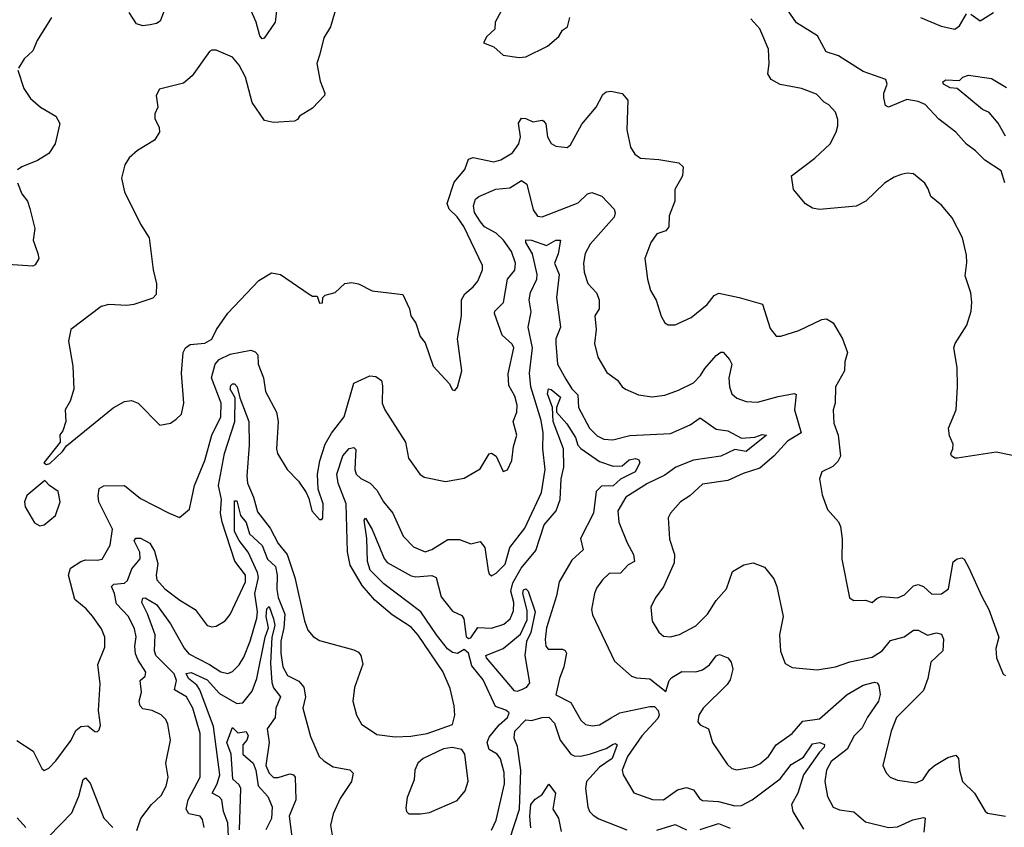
# Model space of a CAD drawing. Extents: x 1268547 to 1425625, y 515768 to 616754.
# Tile 363 of 507: x 1374208 to 1378501, y 578726 to 582246. Entities that reach past the tile are written whole.
import ezdxf

# ---------------------------------------------------------------- set-up
doc = ezdxf.new("R2010")
doc.units = 0

msp = doc.modelspace()

# ---------------------------------------------------------------- linework, layer by layer
at = {"layer": '0CON10XD'}
for points in [[(1375335, 582347.5), (1375321.5, 582235), (1375274.2, 582165.8), (1375265, 582162.5), (1375255, 582176), (1375239.3, 582235), (1375164.7, 582405)], [(1378502.5, 581535), (1378487.3, 581587.3), (1378415, 581633.4), (1378375, 581674.5), (1378335, 581702.5), (1378288.6, 581755), (1378215, 581812.1), (1378155, 581875.4), (1378125, 581889.7), (1378075, 581897.6), (1377995, 581864.2), (1377982.1, 581872.1), (1377975.4, 581905.4), (1377975.4, 581925), (1377989.5, 581965), (1377984.5, 581984.5), (1377885, 582020.4), (1377778.3, 582088.3), (1377724.2, 582105), (1377685.8, 582175), (1377595, 582232), (1377516.5, 582346.5)], [(1375590.5, 582309.5), (1375563.1, 582215), (1375533.6, 582166.4), (1375516.5, 582095), (1375504, 582055), (1375517.3, 581977.3), (1375538.8, 581925), (1375536.2, 581915), (1375485, 581860), (1375427.5, 581825), (1375419.5, 581810.5), (1375406, 581804), (1375315, 581798.1), (1375275.8, 581805.8), (1375220.8, 581885), (1375192.5, 581995), (1375165, 582048), (1375135, 582082), (1375065, 582113.3), (1375045, 582113.3), (1375035, 582106.7), (1374959.1, 582000.9), (1374921.4, 581968.6), (1374817, 581943), (1374803.3, 581915), (1374810, 581865), (1374797.5, 581835), (1374797.5, 581815), (1374816.4, 581776.4), (1374816.7, 581755), (1374795, 581721.2), (1374721.2, 581675), (1374685, 581643.8), (1374666.8, 581613.2), (1374651.4, 581555), (1374664.2, 581495), (1374734.1, 581354.1), (1374772.5, 581295), (1374790, 581155), (1374804.4, 581095), (1374802.2, 581047.8), (1374788.5, 581031.5), (1374705, 581004.4), (1374675, 580999.5), (1374595.9, 581004.1), (1374562.5, 580995), (1374431.2, 580895), (1374420, 580845), (1374439.6, 580735), (1374444.4, 580635), (1374427.6, 580582.4), (1374406, 580545), (1374408.8, 580495), (1374396.2, 580453.8), (1374383.6, 580436.4), (1374383.8, 580405), (1374313.8, 580315), (1374325, 580307.5), (1374339.3, 580310.7), (1374395, 580363.8), (1374411.4, 580388.6), (1374615, 580553.8), (1374665, 580581.5), (1374695, 580586.5), (1374724.4, 580574.4), (1374818.3, 580478.3), (1374865, 580486.7), (1374890, 580505), (1374913.9, 580526.1), (1374923.8, 580575), (1374913.6, 580705), (1374921.2, 580795), (1374930.5, 580815), (1374950.6, 580829.4), (1375015, 580836.4), (1375045, 580852.9), (1375065.6, 580895), (1375115, 580966.7), (1375250.4, 581109.6), (1375305, 581141.9), (1375345, 581135.6), (1375469.3, 581049.3), (1375485, 581040), (1375505, 581040), (1375515, 581010), (1375528.3, 581011.7), (1375530, 581035), (1375540, 581045), (1375582.7, 581057.3), (1375625, 581095.7), (1375655, 581100), (1375685, 581094.4), (1375744.6, 581064.6), (1375877.7, 581047.7), (1375908, 580985), (1375913.3, 580955), (1375935, 580923.3), (1375954.2, 580865), (1375975, 580837.5), (1376010, 580735), (1376080.3, 580660.3), (1376095, 580632.5), (1376105, 580630), (1376116.1, 580643.9), (1376136, 580715), (1376116.7, 580855), (1376134.3, 580955), (1376134.3, 581025), (1376148.5, 581051.5), (1376185, 581080.8), (1376205, 581106), (1376225.6, 581155), (1376225.6, 581175), (1376144.3, 581345), (1376115, 581385.9), (1376079.6, 581419.6), (1376072.1, 581445), (1376102.3, 581537.7), (1376147.9, 581592.1), (1376165, 581637.5), (1376185, 581645.5), (1376275, 581626.2), (1376305.8, 581634.2)], [(1374856.7, 582335), (1374820.5, 582239.5), (1374805, 582229.1), (1374777.1, 582222.9), (1374745, 582218.7), (1374717.4, 582227.4), (1374685, 582276.9)], [(1374346, 582255), (1374283.8, 582155), (1374265, 582110), (1374226.7, 582075), (1374203.3, 582035)], [(1376308.8, 582285), (1376281.2, 582235), (1376280, 582205), (1376245, 582172.5), (1376230, 582145), (1376275, 582126.7), (1376315, 582091.2), (1376385, 582081.2)], [(1376385, 582081.2), (1376415, 582083.8), (1376509.1, 582130.9), (1376558.3, 582171.7), (1376575, 582200), (1376596.7, 582215), (1376605.8, 582255)], [(1378135.5, 582254.5), (1378225, 582217.7), (1378285, 582204.4), (1378305, 582219.2), (1378335, 582270.8)], [(1378355, 582269.2), (1378395, 582241.4), (1378453.1, 582276.9)], [(1378585, 580335.7), (1378465, 580360.6), (1378295, 580334), (1378284.2, 580334.2), (1378270, 580345), (1378266.7, 580355), (1378276.2, 580375), (1378277.5, 580395), (1378261.8, 580431.8), (1378257.8, 580465), (1378290.8, 580545), (1378297.1, 580645), (1378295, 580730), (1378280.8, 580815), (1378286, 580835), (1378337.5, 580915), (1378355.8, 580975), (1378359.2, 581015), (1378354, 581055), (1378329.3, 581129.3), (1378337.7, 581187.7), (1378335, 581220), (1378318, 581295), (1378272.7, 581382.7), (1378227.2, 581437.2), (1378180, 581475), (1378169.1, 581509.1), (1378153.4, 581533.4), (1378103.9, 581573.9), (1378076.4, 581576.4), (1378050.7, 581570.7), (1378020.3, 581559.7), (1377977.5, 581532.5), (1377896.2, 581455), (1377855, 581432.5), (1377695, 581417.8), (1377664.6, 581424.6), (1377633.6, 581443.6), (1377582, 581505), (1377573.3, 581565), (1377675, 581642.2), (1377740.9, 581705), (1377767.3, 581755), (1377775, 581782.5), (1377775, 581810), (1377765, 581842.5), (1377736.2, 581875), (1377715.8, 581885.8), (1377681.2, 581921.2), (1377615.7, 581945.7), (1377523.7, 581963.7), (1377484, 581985), (1377469.5, 582009.5), (1377475.6, 582055), (1377472.3, 582117.7), (1377435, 582205.7), (1377395, 582249.4)], [(1374200, 582025), (1374225.7, 581945.7), (1374255, 581902), (1374298, 581865), (1374365, 581825.8), (1374382.9, 581792.9), (1374362.7, 581705), (1374335, 581662.9), (1374285, 581631.4), (1374217.5, 581605), (1374198.3, 581591.7)], [(1378505, 581738), (1378474, 581795), (1378435, 581841.4), (1378404.8, 581854.8), (1378295, 581946.2), (1378265, 581948.7), (1378235.8, 581965), (1378232.5, 581975), (1378245, 581983.1), (1378305, 581980), (1378320, 581995), (1378345, 582003.8), (1378445, 581989.4), (1378509.8, 581949.8)], [(1376305.8, 581634.2), (1376356.7, 581665), (1376384.6, 581705), (1376391.8, 581735), (1376382.1, 581795), (1376395, 581817.1), (1376415, 581815.6), (1376445, 581800.5), (1376485, 581807.8), (1376493.7, 581803.7), (1376502.1, 581792.1), (1376509.5, 581735), (1376525, 581706.2), (1376545, 581694.3), (1376595, 581689.2), (1376609.8, 581700.2), (1376659.3, 581790.7), (1376720.6, 581865), (1376750.3, 581919.7), (1376765, 581930.8), (1376785, 581934.4), (1376834.6, 581924.6), (1376859.4, 581895), (1376854.2, 581765), (1376870.7, 581690.7), (1376889.7, 581659.7), (1376915, 581642.5), (1376995, 581636.5), (1377081.1, 581621.1), (1377100, 581605), (1377096.9, 581565), (1377064, 581505), (1377064.2, 581455), (1377039.4, 581390.6), (1377037.7, 581342.3), (1377024.6, 581325.4), (1376985, 581312), (1376960, 581275), (1376932.9, 581205), (1376944.3, 581115), (1376957.5, 581065), (1376983, 581023), (1377004, 580954), (1377020, 580925), (1377035, 580916.2), (1377065, 580916), (1377135, 580948.1), (1377205.5, 581005), (1377236.1, 581043.9), (1377256.3, 581053.7), (1377345, 581035.4), (1377445.6, 581005.6), (1377479.7, 580899.7), (1377505.9, 580865.9), (1377525.9, 580865.9), (1377605, 580890.8), (1377705, 580938.9), (1377725, 580941.9), (1377754, 580925), (1377794.5, 580854.5), (1377817.1, 580795), (1377805.7, 580755), (1377803.6, 580715), (1377764.4, 580645), (1377763.1, 580575), (1377754.3, 580545), (1377756.6, 580486.6), (1377775.6, 580435), (1377786, 580344), (1377775, 580320), (1377752.4, 580297.6), (1377704.3, 580275), (1377695.5, 580245), (1377706.9, 580175), (1377730.4, 580110.4), (1377777.1, 580057.1), (1377786.2, 580036.2), (1377793.6, 579983.6), (1377791.8, 579895), (1377826.2, 579726.2), (1377844.1, 579714.1), (1377895, 579716), (1377925, 579706), (1377946, 579725), (1377965, 579732.2), (1378035, 579725.5), (1378065, 579738.9), (1378105, 579778.5), (1378125, 579783.9), (1378148.9, 579775), (1378185, 579741.5), (1378226.9, 579743.1), (1378256.9, 579765), (1378277.7, 579882.3), (1378294.7, 579895.3), (1378315, 579900), (1378325, 579894.3), (1378346.5, 579856.5), (1378402.4, 579732.4), (1378432.5, 579675), (1378476.7, 579555), (1378464, 579505), (1378466.2, 579465), (1378495, 579393.3), (1378505, 579387.5)], [(1374198, 581535), (1374217, 581487), (1374241.2, 581455), (1374252.7, 581422.7), (1374274.5, 581335), (1374267.1, 581285), (1374287.3, 581227.3), (1374291.2, 581205), (1374275, 581176.7), (1374265, 581171.2), (1374135, 581180.5)], [(1374195, 579104.3), (1374267, 579057), (1374305, 578982.5), (1374315, 578973.8), (1374335, 578984), (1374365.8, 579015), (1374432.2, 579105), (1374452.7, 579147.3), (1374475, 579165.7), (1374505, 579168.6), (1374535, 579143.3), (1374545, 579142.5), (1374555, 579150), (1374559.5, 579170.5), (1374551.9, 579235), (1374558.3, 579351.7), (1374549.1, 579435), (1374579.1, 579510.9), (1374578.5, 579555), (1374565, 579590.8), (1374525, 579645.7), (1374497.6, 579677.6), (1374448, 579718), (1374421.1, 579825), (1374430, 579855), (1374475, 579884.6), (1374495, 579891.2), (1374545, 579889.5), (1374568, 579895), (1374602.5, 579955), (1374612.5, 580025), (1374552.7, 580145), (1374549.3, 580170.7), (1374555, 580202.5), (1374575, 580214), (1374665, 580215.7), (1374735, 580159.5), (1374860, 580095), (1374905, 580076.7), (1374948.3, 580111.7), (1374969.6, 580215), (1375014.7, 580325), (1375045.6, 580435), (1375084.3, 580515), (1375086, 580575), (1375043.8, 580685), (1375060.3, 580745), (1375077.7, 580765), (1375125, 580788.3), (1375215, 580805.5), (1375235, 580798.6), (1375245.6, 580785), (1375247.1, 580745), (1375270.4, 580685), (1375280, 580625), (1375327.5, 580535), (1375334.4, 580495), (1375327.5, 580375), (1375332.5, 580355), (1375374, 580285), (1375423.8, 580235), (1375456.2, 580185), (1375468.8, 580158.8), (1375481.2, 580105), (1375515, 580067.5), (1375525, 580067.5), (1375530, 580075), (1375530.8, 580135), (1375509.2, 580199.2), (1375505.6, 580265), (1375516.5, 580323.5), (1375539.6, 580395), (1375567, 580443), (1375622.2, 580515), (1375665, 580660.8), (1375735, 580693.5), (1375761.2, 580691.2), (1375785, 580672.5), (1375790.2, 580650.2), (1375788.5, 580575), (1375799.4, 580545), (1375890.6, 580405), (1375902.5, 580335), (1375952.9, 580265), (1375971.7, 580251.7), (1376065, 580232.5), (1376145, 580248), (1376215, 580288.1), (1376255, 580354), (1376265, 580356.2), (1376285, 580343.3), (1376315, 580276.7), (1376335, 580283.3), (1376354, 580324), (1376361.2, 580385), (1376375.9, 580435), (1376360, 580495), (1376375.3, 580534.7), (1376376.3, 580565), (1376366.2, 580605), (1376341.1, 580651.1), (1376337.7, 580702.3), (1376361.8, 580815), (1376355, 580831.4), (1376310.6, 580870.6), (1376277.7, 580965), (1376279.1, 580975), (1376316.6, 581013.4), (1376334.8, 581115.2), (1376366.7, 581153.3), (1376369.6, 581185), (1376352, 581235), (1376316.6, 581285), (1376285.3, 581315), (1376235, 581343.3), (1376216.2, 581365), (1376191.1, 581405), (1376186, 581435), (1376195, 581462.9), (1376209.2, 581475), (1376283.3, 581506.7), (1376345, 581512.7), (1376395, 581544.5), (1376418.8, 581528.8), (1376446.3, 581416.3)], [(1376446.3, 581416.3), (1376465, 581389.5), (1376485, 581386.8), (1376642.2, 581447.7), (1376682.9, 581487.1), (1376702.5, 581492.5), (1376746.2, 581476.2), (1376800.2, 581420.2), (1376804.6, 581404.6), (1376800, 581385), (1376695, 581267.5), (1376673.7, 581226.3), (1376665.6, 581184.4), (1376668.5, 581145), (1376685.5, 581095.5), (1376721.9, 581055), (1376734.4, 581025), (1376734, 580986), (1376716, 580955), (1376721.5, 580895), (1376714.4, 580835), (1376728.1, 580775), (1376768.3, 580708.3), (1376814.2, 580674.2), (1376834, 580645), (1376848.8, 580635), (1376905, 580610.6), (1376965, 580601.5), (1377021.1, 580608.9), (1377079.4, 580630.6), (1377145, 580662.7), (1377176, 580695), (1377194.4, 580725.6), (1377245, 580781.4), (1377265, 580796), (1377275, 580796.2), (1377303.1, 580765), (1377312.5, 580745), (1377298.8, 580685), (1377302.9, 580645), (1377312.5, 580615), (1377335, 580595.5), (1377375, 580581.5), (1377425, 580578.2), (1377515, 580602.7), (1377585, 580615.8), (1377592.7, 580612.7), (1377585.2, 580545), (1377614.7, 580445.3), (1377555, 580409.2), (1377497.7, 580345), (1377435, 580290.6), (1377361.7, 580268.3), (1377295, 580237.3), (1377185, 580220.6), (1377129.8, 580170.2), (1377089.2, 580145), (1377045.8, 580095), (1377035.7, 580075), (1377041.5, 579981.5), (1377062.5, 579915), (1377061.5, 579878.5), (1377015, 579774), (1376978.1, 579725), (1376959.4, 579685), (1376965, 579624.2), (1376995, 579576), (1377015, 579558.6), (1377045, 579555.6), (1377085, 579566.2), (1377155, 579603.8), (1377206.1, 579655), (1377243.6, 579715), (1377289.6, 579765), (1377315, 579840), (1377365, 579870), (1377405, 579878.8), (1377455, 579860), (1377495, 579808.8), (1377509.1, 579775), (1377537.1, 579645), (1377520.6, 579565), (1377524.2, 579494.2), (1377545, 579440), (1377575, 579422.5), (1377685, 579411.9), (1377765, 579425.6), (1377826.8, 579446.8), (1377925, 579467.5), (1377967.5, 579495), (1378005, 579539.5), (1378064.4, 579555.6), (1378105, 579585.5), (1378125, 579584.4), (1378165, 579562.5), (1378205, 579573.1), (1378227.2, 579567.2), (1378235.3, 579545.3), (1378231.8, 579495), (1378180.4, 579445), (1378166.5, 579375), (1378147.8, 579322.2), (1378030.6, 579205), (1378006.7, 579145), (1377970.6, 578995), (1377985, 578963.3), (1378003.3, 578945), (1378035, 578931.4), (1378115, 578920), (1378145, 578933.3), (1378175, 578976.9), (1378195.7, 578995), (1378255, 579030), (1378289.7, 579039.7), (1378301.4, 579025), (1378304.5, 578975), (1378318.2, 578925), (1378370.9, 578875), (1378416.4, 578796.4), (1378427.4, 578787.4), (1378505, 578774.2)], [(1374718.6, 578711.4), (1374735.6, 578764.4), (1374781.9, 578825), (1374825.3, 578864.7), (1374846.9, 578905), (1374855.6, 578945), (1374845.6, 579005), (1374865.5, 579105), (1374854.4, 579175), (1374845.5, 579195), (1374825.3, 579215.3), (1374785, 579234.7), (1374745, 579242.8), (1374733.3, 579255), (1374728.9, 579275), (1374739.6, 579315), (1374733.8, 579365), (1374755.6, 579385), (1374757.8, 579402.2), (1374723.9, 579453.9), (1374712.4, 579482.4), (1374709.4, 579515), (1374716.1, 579556.1), (1374708.8, 579591.2), (1374682.4, 579645), (1374629.6, 579699.6), (1374621.3, 579745), (1374608.5, 579775), (1374618, 579785), (1374665, 579790.2), (1374678, 579802), (1374697.3, 579852.7), (1374733.8, 579896.2), (1374731.6, 579925), (1374706.9, 579975), (1374714.7, 579985.3), (1374735, 579985.9), (1374775, 579964.6), (1374795, 579929.5), (1374809.6, 579875), (1374802.8, 579825), (1374806.2, 579805), (1374840, 579765), (1374905.8, 579715.8), (1374972.5, 579675), (1375025, 579606), (1375045, 579599.2), (1375065, 579602.9), (1375104, 579625), (1375126, 579654), (1375192.9, 579795), (1375192.1, 579825), (1375145.2, 579885.2), (1375091, 580055), (1375083.6, 580095), (1375087.7, 580155), (1375074.2, 580215), (1375100.4, 580355), (1375146.4, 580495), (1375147.4, 580597.4), (1375125.6, 580635), (1375128, 580652), (1375135, 580659.2), (1375145, 580658.9), (1375156.6, 580645), (1375167, 580597), (1375207.4, 580495), (1375208.2, 580391.8), (1375197.8, 580257.8), (1375201, 580225), (1375226.8, 580165), (1375245, 580100.6), (1375299.2, 580029.2), (1375335, 579962.7), (1375374.6, 579914.6), (1375406.7, 579815), (1375450, 579625), (1375464.3, 579585), (1375487.2, 579557.2), (1375515, 579540.6), (1375665, 579499.1), (1375685, 579488.9), (1375695.3, 579475.3), (1375703.4, 579436.6), (1375667.9, 579335), (1375660.4, 579275), (1375676.5, 579215), (1375698.6, 579175), (1375765, 579130), (1375845, 579120), (1375913.6, 579123.6), (1375985, 579134), (1376095.5, 579174.5), (1376104.4, 579215), (1376102.2, 579255), (1376085, 579330.6), (1376052.5, 579405), (1375945, 579562.9), (1375915, 579597.7), (1375831.5, 579651.5), (1375756.1, 579716.1), (1375700.3, 579780.3), (1375648.3, 579868.3), (1375636.9, 579926.9), (1375631.6, 580135), (1375595.8, 580225), (1375590.7, 580265), (1375617, 580345), (1375645, 580376.2), (1375665, 580380.6), (1375672.7, 580372.7), (1375670.7, 580319.3), (1375668.5, 580285), (1375675.5, 580265), (1375695, 580245.5), (1375735.2, 580225.2), (1375765, 580194.6), (1375794.1, 580145), (1375834.6, 580095), (1375879.4, 579995), (1375925, 579947.8), (1375975, 579926.2), (1376005, 579935.9), (1376075, 579980), (1376125, 579979.5), (1376175, 579962), (1376215, 579972), (1376235.3, 579945.3), (1376249.6, 579845), (1376255, 579830), (1376265, 579822.5), (1376285, 579833.3), (1376325, 579873.3), (1376344.5, 579945), (1376410, 580030), (1376482.6, 580185), (1376498.1, 580285), (1376488.6, 580375), (1376490, 580445), (1376481.7, 580498.2), (1376436.8, 580645), (1376429.9, 580705), (1376443, 580815), (1376425.3, 580905), (1376438.2, 580971.8), (1376428.5, 581025), (1376435, 581056.9), (1376462, 581115), (1376464.1, 581135), (1376444.2, 581225), (1376414.1, 581275), (1376413.8, 581286.2), (1376439.2, 581285), (1376505, 581260.8), (1376545, 581284.6), (1376565.7, 581285), (1376555.4, 581224.6), (1376539, 581185), (1376560.1, 581135), (1376548.6, 581035), (1376566, 580905), (1376546, 580855), (1376544.9, 580835), (1376552.8, 580745), (1376588.6, 580678.6), (1376615, 580636.2), (1376641.2, 580611.2), (1376644.1, 580555), (1376692.2, 580465), (1376725, 580431.8), (1376755, 580417.3), (1376793.9, 580413.9), (1376867.2, 580432.8), (1377045, 580442.5), (1377130.7, 580479.3), (1377175, 580510.5), (1377245, 580460.8), (1377295, 580453.5), (1377355, 580421.8), (1377413.3, 580426.8), (1377445, 580438.5), (1377463.8, 580435), (1377375, 580363.2), (1377325, 580371.9), (1377265, 580342.9), (1377145, 580325.2), (1377068.5, 580295), (1377019.8, 580260.2), (1376945.2, 580224.8), (1376850, 580165), (1376815.7, 580105), (1376820, 580055), (1376855.8, 579965), (1376883.4, 579915), (1376887.8, 579885), (1376860.5, 579869.5), (1376826.9, 579833.1), (1376777.9, 579832.1), (1376748.1, 579805), (1376722.4, 579767.6), (1376714.5, 579745), (1376701.5, 579675), (1376705, 579651.2), (1376800.6, 579450.6), (1376875, 579384.3), (1376896.6, 579376.6), (1376955, 579373.3), (1377025, 579317.5), (1377038.9, 579365), (1377051.6, 579378.4), (1377095, 579405.3), (1377155, 579403.9), (1377185, 579412.8), (1377215, 579434.6), (1377245, 579472.9), (1377258.5, 579478.5), (1377294.6, 579464.6), (1377310, 579445), (1377316.6, 579415), (1377305, 579368.9), (1377291.8, 579348.2), (1377187.8, 579245), (1377169.4, 579215), (1377164.3, 579185), (1377175, 579172.5), (1377211.2, 579155), (1377228.6, 579095), (1377291.7, 579001.7), (1377312.7, 578982.7), (1377335, 578976.5), (1377405, 578989.6), (1377435, 579002.1), (1377472.2, 579035), (1377505.6, 579085), (1377575.6, 579135), (1377622.1, 579187.9), (1377695, 579199.2), (1377815, 579304.1), (1377885, 579345.9), (1377935, 579358.1), (1377946.2, 579355), (1377954.2, 579344.2), (1377960, 579305), (1377951.8, 579275), (1377904, 579206), (1377880.5, 579159.5), (1377845.8, 579125), (1377815, 579066.9), (1377745, 579013.2), (1377725.9, 578975), (1377718.5, 578925), (1377729.7, 578859.7), (1377755, 578814.2), (1377782.6, 578802.6), (1377843.8, 578793.8), (1377895, 578750), (1377995, 578724.7), (1378035, 578728.2), (1378101.3, 578758.7), (1378148.8, 578768.8), (1378155.7, 578765), (1378149.3, 578705)], [(1376265, 578713.1), (1376285, 578757.5), (1376321.6, 578915), (1376320.5, 578965), (1376303.8, 579023.8), (1376289.5, 579045), (1376255, 579065.4), (1376246.3, 579095), (1376255, 579119.1), (1376297.7, 579172.3), (1376334.4, 579205), (1376342, 579225), (1376327, 579237), (1376282, 579252), (1376228.6, 579368.6), (1376179.1, 579429.1), (1376164.3, 579485), (1376145, 579501.4), (1376116, 579484), (1376095, 579488.1), (1376073.7, 579503.7), (1376024.5, 579565), (1375956.3, 579665), (1375795, 579786.4), (1375736.2, 579846.2), (1375724.1, 579885), (1375721.2, 579985), (1375709.2, 580065), (1375715, 580073.8), (1375745, 580023.1), (1375797.2, 579897.2), (1375809.6, 579879.6), (1375915, 579821.1), (1375935, 579817.4), (1376005, 579823.1), (1376023.1, 579815), (1376045, 579730.4), (1376095, 579668.2), (1376135, 579648.4), (1376144.7, 579635), (1376155, 579556.7), (1376165, 579548), (1376175, 579551.2), (1376205, 579597.3), (1376265, 579593.3), (1376319.1, 579610.9), (1376346.5, 579635), (1376361, 579669), (1376361.8, 579705), (1376349.4, 579755), (1376358.1, 579791.9), (1376394.6, 579855.5), (1376458.2, 579931.8), (1376495, 580044.7), (1376546.2, 580105), (1376564.4, 580155), (1376568.9, 580245), (1376580, 580295), (1376578.5, 580375), (1376533.2, 580495), (1376530.7, 580555), (1376509.3, 580615), (1376513.1, 580636.9), (1376525, 580634.2), (1376565, 580600), (1376548.2, 580555), (1376548.7, 580535), (1376592.9, 580485), (1376630.5, 580425), (1376641.2, 580391.2), (1376655, 580376.6), (1376735, 580320.2), (1376795, 580299.3), (1376835, 580301.5), (1376865, 580326.8), (1376892.7, 580332.7), (1376907.4, 580327.4), (1376911.9, 580315), (1376890.7, 580275), (1376827.5, 580242.5), (1376795, 580213.5), (1376745, 580212.4), (1376720.8, 580189.2), (1376708.9, 580095), (1376653.5, 579985), (1376664.1, 579935), (1376615, 579889.4), (1376559.6, 579795), (1376548.3, 579735), (1376505.2, 579595), (1376498.1, 579545), (1376501.8, 579515), (1376511.7, 579501.7), (1376575, 579502.7), (1376586.7, 579496.7), (1376591.2, 579485), (1376580.7, 579425), (1376560.8, 579375), (1376545, 579303.8), (1376610.4, 579270.4), (1376655, 579192.5), (1376675, 579173.5), (1376705, 579167.9), (1376735, 579172.5), (1376787.2, 579202.8), (1376825, 579225.2), (1376955, 579252), (1376975, 579252.4), (1376991.2, 579235), (1376995.9, 579215), (1376990.5, 579199.5), (1376919.7, 579125), (1376858.4, 579035), (1376834.6, 578975), (1376839.5, 578955), (1376885, 578876), (1376966.8, 578846.8), (1377015, 578845.6), (1377075, 578889.5), (1377115, 578900), (1377145, 578889.4), (1377171.8, 578851.8), (1377185, 578843.3), (1377255, 578837.6), (1377325, 578819.7), (1377355, 578820.8), (1377401.5, 578845), (1377522.9, 578937.1), (1377570.7, 578999.3), (1377625, 579032.2), (1377665, 579090), (1377695.9, 579095.9), (1377716.4, 579086.4), (1377715.4, 579075), (1377695, 579052.9), (1377625.5, 578955), (1377601, 578875), (1377572.2, 578825), (1377579.2, 578795), (1377625, 578718.2)], [(1374295, 580040), (1374315, 580043.8), (1374364, 580085), (1374384.3, 580145), (1374375, 580190), (1374337.5, 580215), (1374317.5, 580237.5), (1374238.3, 580171.7), (1374228.8, 580145), (1374232.3, 580122.3), (1374272.1, 580052.1), (1374295, 580040)], [(1374865, 579612.3), (1374925, 579506.1), (1374945, 579481.4), (1375035.6, 579435.6), (1375085, 579403.3), (1375115, 579396.2), (1375135, 579404.5), (1375165, 579434.5), (1375185, 579467.8), (1375212.7, 579537.3), (1375242.2, 579637.8), (1375244.5, 579665.5), (1375232.4, 579745), (1375248.8, 579815), (1375245, 579837), (1375203.7, 579925), (1375165, 579975.2), (1375145.1, 580015), (1375145, 580148), (1375155, 580149.2), (1375170, 580085), (1375195, 580054.7), (1375210.2, 580005), (1375264.6, 579954.6), (1375287.9, 579895), (1375323.2, 579863.2), (1375330.8, 579825), (1375328.4, 579761.6), (1375335, 579727.3), (1375364.3, 579655), (1375359.6, 579595), (1375346.8, 579536.8), (1375346, 579485), (1375355.8, 579425), (1375375, 579387.1), (1375425, 579362.7), (1375446.6, 579336.6), (1375453.9, 579295), (1375442.7, 579245), (1375475, 579122), (1375514.1, 579035), (1375533.8, 579015), (1375575, 578990), (1375646.7, 578976.7), (1375661.2, 578961.2), (1375654.3, 578925), (1375605, 578851.2), (1375574.5, 578785), (1375563.3, 578735), (1375576.4, 578656.4)], [(1376375, 579317.6), (1376365, 579321.2), (1376242.7, 579465), (1376240, 579475), (1376315.2, 579504.8), (1376391.8, 579568.2), (1376420.2, 579629.8), (1376420.2, 579670.2), (1376400.9, 579745), (1376405, 579760.6), (1376415, 579765.6), (1376425.4, 579755.4), (1376454.7, 579664.7), (1376437, 579575), (1376417.4, 579535), (1376409.5, 579475), (1376430, 579355), (1376416.4, 579335), (1376395, 579324.8), (1376375, 579317.6)], [(1375012.5, 578725), (1375005, 578760), (1374995, 578774.2), (1374944.7, 578784.7), (1374933, 578805), (1374941.7, 578845), (1374994.2, 578945), (1374994.3, 579135), (1374962.8, 579245), (1374935, 579294.4), (1374882.5, 579325), (1374891.7, 579365), (1374882, 579395), (1374801.6, 579475), (1374796, 579495), (1374797.9, 579565), (1374765.5, 579655.5), (1374739.8, 579705), (1374745, 579724.5), (1374755, 579726.1), (1374805, 579696.2), (1374865, 579612.3)], [(1375119.8, 578655), (1375114.8, 578745), (1375096.7, 578795), (1375089.5, 578845), (1375078.1, 578858.1), (1375046.4, 578875), (1375069, 578915), (1375080, 578955), (1375052.6, 579165), (1374993.8, 579325), (1374979.7, 579345), (1374944, 579374), (1374933.8, 579396.2), (1374955, 579399.9), (1375025, 579368.7), (1375078.3, 579308.3), (1375155, 579265.4), (1375181.1, 579268.9), (1375220.8, 579319.2), (1375242, 579375), (1375277.9, 579555), (1375292.3, 579595), (1375282.9, 579645), (1375285, 579678.5), (1375295, 579687.5), (1375315.1, 579635), (1375320, 579605), (1375307.4, 579555), (1375301.1, 579441.1), (1375306.8, 579356.8), (1375314, 579334), (1375344.7, 579295), (1375324.9, 579245.1), (1375321.4, 579205), (1375287, 579155), (1375295.3, 579095), (1375280.3, 578995), (1375295, 578962.2), (1375315, 578943.4), (1375335, 578942.8), (1375385, 578958.9), (1375401.2, 578955), (1375409.2, 578945), (1375411.2, 578845), (1375382, 578775), (1375394.1, 578684.1)], [(1376344.8, 578675), (1376386.4, 578805), (1376392.5, 578975), (1376378.5, 579078.5), (1376363.5, 579115), (1376366, 579145), (1376415, 579194.3), (1376438.9, 579191.1), (1376485, 579204.8), (1376515, 579205.7), (1376539.2, 579179.2), (1376564.9, 579104.9), (1376610.8, 579045), (1376625, 579037.1), (1376655, 579036.2), (1376695.8, 579045.8), (1376765, 579069.3), (1376795, 579088.2), (1376805, 579090.9), (1376812.2, 579085), (1376791.1, 579025), (1376735, 578987.3), (1376679.2, 578925), (1376675.2, 578895.2), (1376684.5, 578815), (1376692.2, 578795), (1376708.3, 578778.3), (1376732.4, 578762.4), (1376855, 578715.3)], [(1375165.5, 578715), (1375171.7, 578895), (1375165, 578910.7), (1375137.3, 578935), (1375130.4, 579045), (1375110.9, 579095), (1375135, 579160.5), (1375158.3, 579138.2), (1375195, 579143.8), (1375204.3, 579125), (1375198.5, 579105), (1375180, 579085), (1375181.2, 579045), (1375225.2, 579005.2), (1375237.8, 578975), (1375247.2, 578907.2), (1375289.7, 578859.7), (1375308.7, 578815), (1375305.6, 578764.4), (1375280.7, 578715)], [(1375904.2, 578784.2), (1375955, 578784.3), (1375995, 578790), (1376115, 578843.1), (1376150, 578885), (1376163, 578927), (1376148.2, 579045), (1376135.3, 579065.3), (1376093, 579073), (1376055, 579067.4), (1375966.5, 579025), (1375943.6, 579005), (1375930.6, 578975), (1375927.4, 578932.6), (1375896.7, 578855), (1375890.8, 578810.8), (1375894.1, 578794.1), (1375904.2, 578784.2)], [(1374335, 578685.6), (1374435, 578789.4), (1374465, 578861.9), (1374485, 578934.3), (1374495, 578941.2), (1374515, 578918.9), (1374575.4, 578765.4), (1374614.4, 578724.4)], [(1376437, 578723), (1376432.5, 578775), (1376436.3, 578825), (1376455, 578848.9), (1376485, 578868.9), (1376515, 578913.3), (1376543.9, 578873.9), (1376532.9, 578805), (1376557.1, 578765), (1376568.2, 578708.2)], [(1374196.6, 578766.6), (1374234.2, 578725)], [(1376985, 578713.4), (1377065, 578737.9), (1377114.8, 578714.8)], [(1377174.2, 578715.8), (1377255, 578743.1), (1377305, 578721.4)]]:
    msp.add_lwpolyline(points, dxfattribs=at)

doc.saveas('drawing.dxf')
